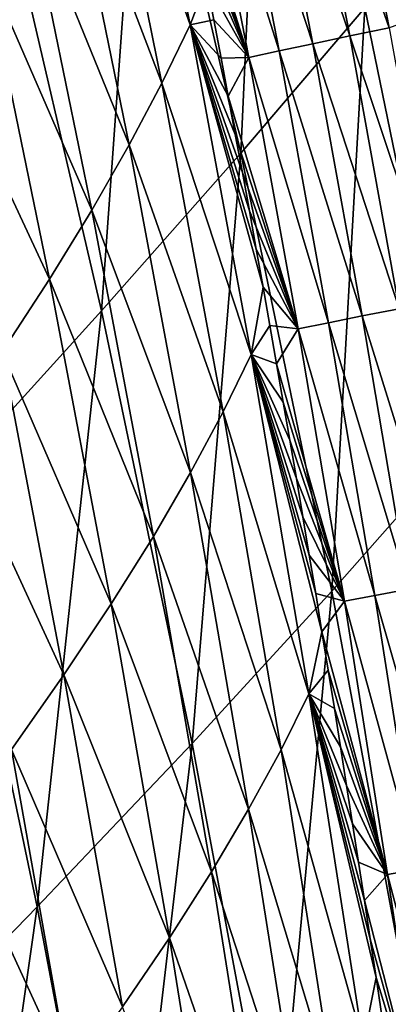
# Model space of a CAD drawing. Header units: millimetres. Extents: x -300 to 300, y -500 to 500.
# Tile 923 of 988: x 259 to 270, y 257 to 285. Entities that reach past the tile are written whole.
import ezdxf

# ---------------------------------------------------------------- set-up
doc = ezdxf.new("R2010")
doc.units = ezdxf.units.MM
doc.header["$LTSCALE"] = 81.481481
for name, color, linetype in [('19', 7, 'CONTINUOUS'), ('21', 7, 'CONTINUOUS'), ('26', 7, 'CONTINUOUS')]:
    doc.layers.add(name, color=color, linetype=linetype)

msp = doc.modelspace()

# ---------------------------------------------------------------- linework, layer by layer
at = {"layer": '19', "color": 7, "linetype": 'CONTINUOUS'}
for points in [[(265.784, 281.409, 31.909), (266.528, 297.837, 28.103), (262.977, 293.53, 32.049), (265.784, 281.409, 31.909)], [(269.342, 285.586, 27.976), (266.528, 297.837, 28.103), (265.784, 281.409, 31.909), (269.342, 285.586, 27.976)], [(261.781, 276.881, 35.627), (262.977, 293.53, 32.049), (258.989, 288.852, 35.779), (261.781, 276.881, 35.627)], [(265.784, 281.409, 31.909), (262.977, 293.53, 32.049), (261.781, 276.881, 35.627), (265.784, 281.409, 31.909)], [(271.96, 272.868, 27.854), (272.438, 289.403, 23.823), (269.342, 285.586, 27.976), (271.96, 272.868, 27.854)], [(261.781, 276.881, 35.627), (258.989, 288.852, 35.779), (257.35, 272.01, 39.136), (261.781, 276.881, 35.627)], [(268.397, 268.832, 31.773), (269.342, 285.586, 27.976), (265.784, 281.409, 31.909), (268.397, 268.832, 31.773)], [(271.96, 272.868, 27.854), (269.342, 285.586, 27.976), (268.397, 268.832, 31.773), (271.96, 272.868, 27.854)], [(264.382, 264.464, 35.48), (265.784, 281.409, 31.909), (261.781, 276.881, 35.627), (264.382, 264.464, 35.48)], [(268.397, 268.832, 31.773), (265.784, 281.409, 31.909), (264.382, 264.464, 35.48), (268.397, 268.832, 31.773)], [(259.932, 259.772, 38.979), (261.781, 276.881, 35.627), (257.35, 272.01, 39.136), (259.932, 259.772, 38.979)], [(264.382, 264.464, 35.48), (261.781, 276.881, 35.627), (259.932, 259.772, 38.979), (264.382, 264.464, 35.48)], [(270.822, 255.791, 31.642), (271.96, 272.868, 27.854), (268.397, 268.832, 31.773), (270.822, 255.791, 31.642)], [(259.932, 259.772, 38.979), (257.35, 272.01, 39.136), (255.064, 254.765, 42.277), (259.932, 259.772, 38.979)], [(266.797, 251.595, 35.338), (268.397, 268.832, 31.773), (264.382, 264.464, 35.48), (266.797, 251.595, 35.338)], [(270.822, 255.791, 31.642), (268.397, 268.832, 31.773), (266.797, 251.595, 35.338), (270.822, 255.791, 31.642)], [(262.331, 247.094, 38.828), (264.382, 264.464, 35.48), (259.932, 259.772, 38.979), (262.331, 247.094, 38.828)], [(266.797, 251.595, 35.338), (264.382, 264.464, 35.48), (262.331, 247.094, 38.828), (266.797, 251.595, 35.338)], [(257.439, 242.297, 42.119), (259.932, 259.772, 38.979), (255.064, 254.765, 42.277), (257.439, 242.297, 42.119)], [(262.331, 247.094, 38.828), (259.932, 259.772, 38.979), (257.439, 242.297, 42.119), (262.331, 247.094, 38.828)]]:
    msp.add_3dface(points, dxfattribs=at)
at = {"layer": '21', "color": 7, "linetype": 'CONTINUOUS'}
for points in [[(264.32, 285.095, 10.466), (261.65, 292.587, 12.117), (262.465, 294.284, 10.412), (264.32, 285.095, 10.466)], [(264.32, 285.095, 10.466), (262.465, 294.284, 10.412), (264.791, 286.329, 9.281), (264.32, 285.095, 10.466)], [(263.51, 283.423, 12.153), (260.706, 290.783, 13.817), (261.65, 292.587, 12.117), (263.51, 283.423, 12.153)], [(263.51, 283.423, 12.153), (261.65, 292.587, 12.117), (264.32, 285.095, 10.466), (263.51, 283.423, 12.153)], [(262.57, 281.649, 13.835), (259.628, 288.871, 15.511), (260.706, 290.783, 13.817), (262.57, 281.649, 13.835)], [(262.57, 281.649, 13.835), (260.706, 290.783, 13.817), (263.51, 283.423, 12.153), (262.57, 281.649, 13.835)], [(261.497, 279.772, 15.513), (258.411, 286.85, 17.2), (259.628, 288.871, 15.511), (261.497, 279.772, 15.513)], [(261.497, 279.772, 15.513), (259.628, 288.871, 15.511), (262.57, 281.649, 13.835), (261.497, 279.772, 15.513)], [(260.282, 277.79, 17.186), (257.049, 284.721, 18.882), (258.411, 286.85, 17.2), (260.282, 277.79, 17.186)], [(260.282, 277.79, 17.186), (258.411, 286.85, 17.2), (261.497, 279.772, 15.513), (260.282, 277.79, 17.186)], [(265.001, 285.235, 9.289), (264.32, 285.095, 10.466), (264.791, 286.329, 9.281), (265.001, 285.235, 9.289)], [(265.21, 284.14, 9.296), (264.32, 285.095, 10.466), (265.001, 285.235, 9.289), (265.21, 284.14, 9.296)], [(266.076, 275.631, 10.521), (263.51, 283.423, 12.153), (264.32, 285.095, 10.466), (266.076, 275.631, 10.521)], [(266.076, 275.631, 10.521), (264.32, 285.095, 10.466), (266.42, 277.561, 9.341), (266.076, 275.631, 10.521)], [(266.42, 277.561, 9.341), (264.32, 285.095, 10.466), (266.223, 278.659, 9.334), (266.42, 277.561, 9.341)], [(266.223, 278.659, 9.334), (264.32, 285.095, 10.466), (266.024, 279.756, 9.326), (266.223, 278.659, 9.334)], [(266.024, 279.756, 9.326), (264.32, 285.095, 10.466), (265.823, 280.853, 9.319), (266.024, 279.756, 9.326)], [(265.823, 280.853, 9.319), (264.32, 285.095, 10.466), (265.621, 281.949, 9.311), (265.823, 280.853, 9.319)], [(265.621, 281.949, 9.311), (264.32, 285.095, 10.466), (265.416, 283.045, 9.304), (265.621, 281.949, 9.311)], [(265.416, 283.045, 9.304), (264.32, 285.095, 10.466), (265.21, 284.14, 9.296), (265.416, 283.045, 9.304)], [(258.923, 275.705, 18.853), (257.049, 284.721, 18.882), (260.282, 277.79, 17.186), (258.923, 275.705, 18.853)], [(265.27, 273.989, 12.19), (262.57, 281.649, 13.835), (263.51, 283.423, 12.153), (265.27, 273.989, 12.19)], [(265.27, 273.989, 12.19), (263.51, 283.423, 12.153), (266.076, 275.631, 10.521), (265.27, 273.989, 12.19)], [(264.336, 272.248, 13.854), (261.497, 279.772, 15.513), (262.57, 281.649, 13.835), (264.336, 272.248, 13.854)], [(264.336, 272.248, 13.854), (262.57, 281.649, 13.835), (265.27, 273.989, 12.19), (264.336, 272.248, 13.854)], [(263.266, 270.409, 15.515), (260.282, 277.79, 17.186), (261.497, 279.772, 15.513), (263.266, 270.409, 15.515)], [(263.266, 270.409, 15.515), (261.497, 279.772, 15.513), (264.336, 272.248, 13.854), (263.266, 270.409, 15.515)], [(262.055, 268.47, 17.173), (258.923, 275.705, 18.853), (260.282, 277.79, 17.186), (262.055, 268.47, 17.173)], [(262.055, 268.47, 17.173), (260.282, 277.79, 17.186), (263.266, 270.409, 15.515), (262.055, 268.47, 17.173)], [(266.615, 276.464, 9.348), (266.076, 275.631, 10.521), (266.42, 277.561, 9.341), (266.615, 276.464, 9.348)], [(266.808, 275.365, 9.356), (266.076, 275.631, 10.521), (266.615, 276.464, 9.348), (266.808, 275.365, 9.356)], [(260.698, 266.432, 18.826), (257.416, 273.515, 20.511), (258.923, 275.705, 18.853), (260.698, 266.432, 18.826)], [(260.698, 266.432, 18.826), (258.923, 275.705, 18.853), (262.055, 268.47, 17.173), (260.698, 266.432, 18.826)], [(267.735, 265.889, 10.576), (265.27, 273.989, 12.19), (266.076, 275.631, 10.521), (267.735, 265.889, 10.576)], [(267.735, 265.889, 10.576), (266.076, 275.631, 10.521), (268.111, 267.667, 9.406), (267.735, 265.889, 10.576)], [(268.111, 267.667, 9.406), (266.076, 275.631, 10.521), (267.93, 268.768, 9.399), (268.111, 267.667, 9.406)], [(267.93, 268.768, 9.399), (266.076, 275.631, 10.521), (267.747, 269.869, 9.392), (267.93, 268.768, 9.399)], [(267.747, 269.869, 9.392), (266.076, 275.631, 10.521), (267.563, 270.969, 9.385), (267.747, 269.869, 9.392)], [(267.563, 270.969, 9.385), (266.076, 275.631, 10.521), (267.377, 272.068, 9.378), (267.563, 270.969, 9.385)], [(267.377, 272.068, 9.378), (266.076, 275.631, 10.521), (267.189, 273.168, 9.37), (267.377, 272.068, 9.378)], [(267.189, 273.168, 9.37), (266.076, 275.631, 10.521), (267, 274.267, 9.363), (267.189, 273.168, 9.37)], [(267, 274.267, 9.363), (266.076, 275.631, 10.521), (266.808, 275.365, 9.356), (267, 274.267, 9.363)], [(266.934, 264.279, 12.227), (264.336, 272.248, 13.854), (265.27, 273.989, 12.19), (266.934, 264.279, 12.227)], [(266.934, 264.279, 12.227), (265.27, 273.989, 12.19), (267.735, 265.889, 10.576), (266.934, 264.279, 12.227)], [(259.193, 264.294, 20.471), (257.416, 273.515, 20.511), (260.698, 266.432, 18.826), (259.193, 264.294, 20.471)], [(266.004, 262.576, 13.874), (263.266, 270.409, 15.515), (264.336, 272.248, 13.854), (266.004, 262.576, 13.874)], [(266.004, 262.576, 13.874), (264.336, 272.248, 13.854), (266.934, 264.279, 12.227), (266.004, 262.576, 13.874)], [(264.939, 260.779, 15.519), (262.055, 268.47, 17.173), (263.266, 270.409, 15.515), (264.939, 260.779, 15.519)], [(264.939, 260.779, 15.519), (263.266, 270.409, 15.515), (266.004, 262.576, 13.874), (264.939, 260.779, 15.519)], [(263.732, 258.887, 17.161), (260.698, 266.432, 18.826), (262.055, 268.47, 17.173), (263.732, 258.887, 17.161)], [(263.732, 258.887, 17.161), (262.055, 268.47, 17.173), (264.939, 260.779, 15.519), (263.732, 258.887, 17.161)], [(268.29, 266.566, 9.413), (267.735, 265.889, 10.576), (268.111, 267.667, 9.406), (268.29, 266.566, 9.413)], [(268.467, 265.465, 9.42), (267.735, 265.889, 10.576), (268.29, 266.566, 9.413), (268.467, 265.465, 9.42)], [(262.377, 256.9, 18.801), (259.193, 264.294, 20.471), (260.698, 266.432, 18.826), (262.377, 256.9, 18.801)], [(262.377, 256.9, 18.801), (260.698, 266.432, 18.826), (263.732, 258.887, 17.161), (262.377, 256.9, 18.801)], [(269.297, 255.866, 10.631), (266.934, 264.279, 12.227), (267.735, 265.889, 10.576), (269.297, 255.866, 10.631)], [(269.297, 255.866, 10.631), (267.735, 265.889, 10.576), (269.663, 257.749, 9.467), (269.297, 255.866, 10.631)], [(269.663, 257.749, 9.467), (267.735, 265.889, 10.576), (269.497, 258.852, 9.461), (269.663, 257.749, 9.467)], [(269.497, 258.852, 9.461), (267.735, 265.889, 10.576), (269.329, 259.955, 9.454), (269.497, 258.852, 9.461)], [(269.329, 259.955, 9.454), (267.735, 265.889, 10.576), (269.16, 261.058, 9.447), (269.329, 259.955, 9.454)], [(269.16, 261.058, 9.447), (267.735, 265.889, 10.576), (268.989, 262.16, 9.441), (269.16, 261.058, 9.447)], [(268.989, 262.16, 9.441), (267.735, 265.889, 10.576), (268.817, 263.262, 9.434), (268.989, 262.16, 9.441)], [(268.817, 263.262, 9.434), (267.735, 265.889, 10.576), (268.643, 264.364, 9.427), (268.817, 263.262, 9.434)], [(268.643, 264.364, 9.427), (267.735, 265.889, 10.576), (268.467, 265.465, 9.42), (268.643, 264.364, 9.427)], [(260.874, 254.818, 20.433), (257.541, 262.057, 22.104), (259.193, 264.294, 20.471), (260.874, 254.818, 20.433)], [(260.874, 254.818, 20.433), (259.193, 264.294, 20.471), (262.377, 256.9, 18.801), (260.874, 254.818, 20.433)], [(268.501, 254.293, 12.264), (266.004, 262.576, 13.874), (266.934, 264.279, 12.227), (268.501, 254.293, 12.264)], [(268.501, 254.293, 12.264), (266.934, 264.279, 12.227), (269.297, 255.866, 10.631), (268.501, 254.293, 12.264)], [(267.576, 252.631, 13.894), (264.939, 260.779, 15.519), (266.004, 262.576, 13.874), (267.576, 252.631, 13.894)], [(267.576, 252.631, 13.894), (266.004, 262.576, 13.874), (268.501, 254.293, 12.264), (267.576, 252.631, 13.894)], [(259.222, 252.641, 22.054), (257.541, 262.057, 22.104), (260.874, 254.818, 20.433), (259.222, 252.641, 22.054)], [(266.515, 250.879, 15.523), (263.732, 258.887, 17.161), (264.939, 260.779, 15.519), (266.515, 250.879, 15.523)], [(266.515, 250.879, 15.523), (264.939, 260.779, 15.519), (267.576, 252.631, 13.894), (266.515, 250.879, 15.523)], [(265.312, 249.038, 17.15), (262.377, 256.9, 18.801), (263.732, 258.887, 17.161), (265.312, 249.038, 17.15)], [(265.312, 249.038, 17.15), (263.732, 258.887, 17.161), (266.515, 250.879, 15.523), (265.312, 249.038, 17.15)], [(269.827, 256.646, 9.474), (269.297, 255.866, 10.631), (269.663, 257.749, 9.467), (269.827, 256.646, 9.474)]]:
    msp.add_3dface(points, dxfattribs=at)
at = {"layer": '26', "color": 7, "linetype": 'CONTINUOUS'}
for points in [[(267.391, 292.572, 4.49), (268.907, 284.775, 4.491), (266.338, 292.336, 5.573), (267.391, 292.572, 4.49)], [(268.519, 292.823, 3.495), (270.038, 285.011, 3.484), (267.391, 292.572, 4.49), (268.519, 292.823, 3.495)], [(267.391, 292.572, 4.49), (270.038, 285.011, 3.484), (268.907, 284.775, 4.491), (267.391, 292.572, 4.49)], [(268.519, 292.823, 3.495), (271.198, 285.415, 2.58), (270.038, 285.011, 3.484), (268.519, 292.823, 3.495)], [(266.338, 292.336, 5.573), (267.851, 284.553, 5.587), (265.368, 292.117, 6.735), (266.338, 292.336, 5.573)], [(266.338, 292.336, 5.573), (268.907, 284.775, 4.491), (267.851, 284.553, 5.587), (266.338, 292.336, 5.573)], [(265.368, 292.117, 6.735), (266.882, 284.348, 6.762), (264.491, 291.916, 7.966), (265.368, 292.117, 6.735)], [(265.368, 292.117, 6.735), (267.851, 284.553, 5.587), (266.882, 284.348, 6.762), (265.368, 292.117, 6.735)], [(263.928, 290.702, 9.251), (264.491, 291.916, 7.966), (266.006, 284.16, 8.007), (263.928, 290.702, 9.251)], [(264.491, 291.916, 7.966), (266.882, 284.348, 6.762), (266.006, 284.16, 8.007), (264.491, 291.916, 7.966)], [(264.147, 289.609, 9.258), (263.928, 290.702, 9.251), (266.006, 284.16, 8.007), (264.147, 289.609, 9.258)], [(264.364, 288.516, 9.266), (264.147, 289.609, 9.258), (266.006, 284.16, 8.007), (264.364, 288.516, 9.266)], [(264.578, 287.423, 9.274), (264.364, 288.516, 9.266), (266.006, 284.16, 8.007), (264.578, 287.423, 9.274)], [(264.791, 286.329, 9.281), (264.578, 287.423, 9.274), (266.006, 284.16, 8.007), (264.791, 286.329, 9.281)], [(265.001, 285.235, 9.289), (264.791, 286.329, 9.281), (266.006, 284.16, 8.007), (265.001, 285.235, 9.289)], [(265.21, 284.14, 9.296), (265.001, 285.235, 9.289), (266.006, 284.16, 8.007), (265.21, 284.14, 9.296)], [(270.038, 285.011, 3.484), (271.459, 277.167, 3.473), (268.907, 284.775, 4.491), (270.038, 285.011, 3.484)], [(268.907, 284.775, 4.491), (270.325, 276.945, 4.492), (267.851, 284.553, 5.587), (268.907, 284.775, 4.491)], [(268.907, 284.775, 4.491), (271.459, 277.167, 3.473), (270.325, 276.945, 4.492), (268.907, 284.775, 4.491)], [(267.851, 284.553, 5.587), (269.268, 276.737, 5.6), (266.882, 284.348, 6.762), (267.851, 284.553, 5.587)], [(267.851, 284.553, 5.587), (270.325, 276.945, 4.492), (269.268, 276.737, 5.6), (267.851, 284.553, 5.587)], [(265.416, 283.045, 9.304), (265.21, 284.14, 9.296), (266.006, 284.16, 8.007), (265.416, 283.045, 9.304)], [(265.416, 283.045, 9.304), (266.006, 284.16, 8.007), (267.426, 276.368, 8.046), (265.416, 283.045, 9.304)], [(266.882, 284.348, 6.762), (268.299, 276.544, 6.789), (266.006, 284.16, 8.007), (266.882, 284.348, 6.762)], [(266.006, 284.16, 8.007), (268.299, 276.544, 6.789), (267.426, 276.368, 8.046), (266.006, 284.16, 8.007)], [(266.882, 284.348, 6.762), (269.268, 276.737, 5.6), (268.299, 276.544, 6.789), (266.882, 284.348, 6.762)], [(265.621, 281.949, 9.311), (265.416, 283.045, 9.304), (267.426, 276.368, 8.046), (265.621, 281.949, 9.311)], [(265.823, 280.853, 9.319), (265.621, 281.949, 9.311), (267.426, 276.368, 8.046), (265.823, 280.853, 9.319)], [(266.024, 279.756, 9.326), (265.823, 280.853, 9.319), (267.426, 276.368, 8.046), (266.024, 279.756, 9.326)], [(266.223, 278.659, 9.334), (266.024, 279.756, 9.326), (267.426, 276.368, 8.046), (266.223, 278.659, 9.334)], [(266.42, 277.561, 9.341), (266.223, 278.659, 9.334), (267.426, 276.368, 8.046), (266.42, 277.561, 9.341)], [(266.615, 276.464, 9.348), (266.42, 277.561, 9.341), (267.426, 276.368, 8.046), (266.615, 276.464, 9.348)], [(270.325, 276.945, 4.492), (271.65, 269.087, 4.492), (269.268, 276.737, 5.6), (270.325, 276.945, 4.492)], [(266.808, 275.365, 9.356), (266.615, 276.464, 9.348), (267.426, 276.368, 8.046), (266.808, 275.365, 9.356)], [(268.299, 276.544, 6.789), (269.625, 268.711, 6.813), (267.426, 276.368, 8.046), (268.299, 276.544, 6.789)], [(269.268, 276.737, 5.6), (270.593, 268.892, 5.613), (268.299, 276.544, 6.789), (269.268, 276.737, 5.6)], [(268.299, 276.544, 6.789), (270.593, 268.892, 5.613), (269.625, 268.711, 6.813), (268.299, 276.544, 6.789)], [(269.268, 276.737, 5.6), (271.65, 269.087, 4.492), (270.593, 268.892, 5.613), (269.268, 276.737, 5.6)], [(266.808, 275.365, 9.356), (267.426, 276.368, 8.046), (268.754, 268.546, 8.083), (266.808, 275.365, 9.356)], [(267.426, 276.368, 8.046), (269.625, 268.711, 6.813), (268.754, 268.546, 8.083), (267.426, 276.368, 8.046)], [(267, 274.267, 9.363), (266.808, 275.365, 9.356), (268.754, 268.546, 8.083), (267, 274.267, 9.363)], [(267.189, 273.168, 9.37), (267, 274.267, 9.363), (268.754, 268.546, 8.083), (267.189, 273.168, 9.37)], [(267.377, 272.068, 9.378), (267.189, 273.168, 9.37), (268.754, 268.546, 8.083), (267.377, 272.068, 9.378)], [(267.563, 270.969, 9.385), (267.377, 272.068, 9.378), (268.754, 268.546, 8.083), (267.563, 270.969, 9.385)], [(267.747, 269.869, 9.392), (267.563, 270.969, 9.385), (268.754, 268.546, 8.083), (267.747, 269.869, 9.392)], [(267.93, 268.768, 9.399), (267.747, 269.869, 9.392), (268.754, 268.546, 8.083), (267.93, 268.768, 9.399)], [(270.593, 268.892, 5.613), (271.832, 261.023, 5.624), (269.625, 268.711, 6.813), (270.593, 268.892, 5.613)], [(268.111, 267.667, 9.406), (267.93, 268.768, 9.399), (268.754, 268.546, 8.083), (268.111, 267.667, 9.406)], [(268.111, 267.667, 9.406), (268.754, 268.546, 8.083), (269.996, 260.699, 8.118), (268.111, 267.667, 9.406)], [(269.625, 268.711, 6.813), (270.864, 260.854, 6.837), (268.754, 268.546, 8.083), (269.625, 268.711, 6.813)], [(268.754, 268.546, 8.083), (270.864, 260.854, 6.837), (269.996, 260.699, 8.118), (268.754, 268.546, 8.083)], [(269.625, 268.711, 6.813), (271.832, 261.023, 5.624), (270.864, 260.854, 6.837), (269.625, 268.711, 6.813)], [(268.29, 266.566, 9.413), (268.111, 267.667, 9.406), (269.996, 260.699, 8.118), (268.29, 266.566, 9.413)], [(268.467, 265.465, 9.42), (268.29, 266.566, 9.413), (269.996, 260.699, 8.118), (268.467, 265.465, 9.42)], [(268.643, 264.364, 9.427), (268.467, 265.465, 9.42), (269.996, 260.699, 8.118), (268.643, 264.364, 9.427)], [(268.817, 263.262, 9.434), (268.643, 264.364, 9.427), (269.996, 260.699, 8.118), (268.817, 263.262, 9.434)], [(268.989, 262.16, 9.441), (268.817, 263.262, 9.434), (269.996, 260.699, 8.118), (268.989, 262.16, 9.441)], [(269.16, 261.058, 9.447), (268.989, 262.16, 9.441), (269.996, 260.699, 8.118), (269.16, 261.058, 9.447)], [(269.329, 259.955, 9.454), (269.16, 261.058, 9.447), (269.996, 260.699, 8.118), (269.329, 259.955, 9.454)], [(269.329, 259.955, 9.454), (269.996, 260.699, 8.118), (271.158, 252.834, 8.151), (269.329, 259.955, 9.454)], [(270.864, 260.854, 6.837), (272.023, 252.978, 6.858), (269.996, 260.699, 8.118), (270.864, 260.854, 6.837)], [(269.996, 260.699, 8.118), (272.023, 252.978, 6.858), (271.158, 252.834, 8.151), (269.996, 260.699, 8.118)], [(269.497, 258.852, 9.461), (269.329, 259.955, 9.454), (271.158, 252.834, 8.151), (269.497, 258.852, 9.461)], [(269.663, 257.749, 9.467), (269.497, 258.852, 9.461), (271.158, 252.834, 8.151), (269.663, 257.749, 9.467)], [(269.827, 256.646, 9.474), (269.663, 257.749, 9.467), (271.158, 252.834, 8.151), (269.827, 256.646, 9.474)]]:
    msp.add_3dface(points, dxfattribs=at)

doc.saveas('drawing.dxf')
